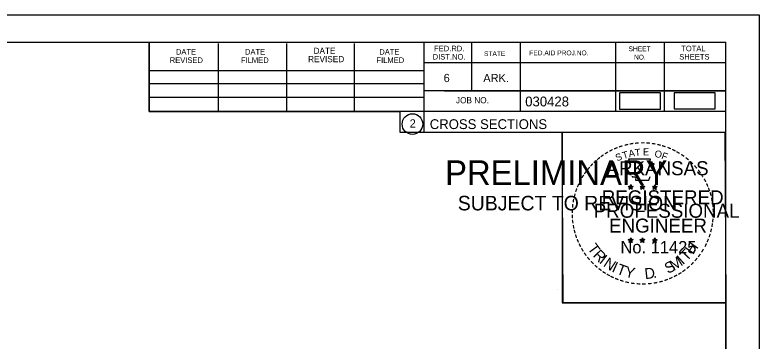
# Model space of a CAD drawing. Extents: x 1374859 to 1376773, y 382242 to 389804.
# Drawn here: x 1376191.3 to 1376297.5, y 386462 to 386508.5 of the extents above; entities that cross this region are included whole.
import ezdxf

# ---------------------------------------------------------------- set-up
doc = ezdxf.new("R2010")
doc.units = 0
for name, color, linetype in [('R_Border', 7, 'Continuous'), ('R_Border PE', 7, 'Continuous'), ('R_Border Prem', 7, 'Continuous'), ('R_Drive', 7, 'Continuous'), ('R_MOT', 7, 'Continuous'), ('R_No Plot', 7, 'Continuous')]:
    doc.layers.add(name, color=color, linetype=linetype)

msp = doc.modelspace()

# ---------------------------------------------------------------- linework, layer by layer
at = {"layer": 'R_Border'}
for p, q in [((1375976.57, 386504.6), (1376292.75, 386504.6)), ((1376210.49, 386494.72), (1376210.49, 386504.6)), ((1376220.35, 386494.72), (1376220.35, 386504.4)), ((1376230.11, 386494.72), (1376230.11, 386504.4)), ((1376239.79, 386494.72), (1376239.79, 386504.4)), ((1376249.65, 386504.6), (1376249.65, 386491.8)), ((1376256.49, 386504.6), (1376256.49, 386497.66)), ((1376263.43, 386504.6), (1376263.43, 386494.72)), ((1376277.01, 386504.6), (1376277.01, 386494.72)), ((1376283.95, 386504.6), (1376283.95, 386494.72)), ((1376292.75, 386299.14), (1376292.75, 386504.6)), ((1376292.75, 386501.66), (1376249.65, 386501.66)), ((1376292.75, 386501.68), (1376292.75, 386501.68)), ((1376210.49, 386500.58), (1376249.65, 386500.58)), ((1376210.49, 386498.72), (1376249.65, 386498.72)), ((1376292.75, 386497.66), (1376249.65, 386497.66)), ((1376252.61, 386497.66), (1376292.75, 386497.66)), ((1376210.49, 386494.72), (1376210.49, 386496.78)), ((1376210.49, 386496.78), (1376249.65, 386496.78)), ((1376292.75, 386494.72), (1376210.49, 386494.72)), ((1376249.65, 386491.8), (1376292.75, 386491.8))]:
    msp.add_line(p, q, dxfattribs=at)
msp.add_circle((1376248.04, 386492.94), 1.47, dxfattribs=at)
at = {"layer": 'R_Border PE'}
for p, q in [((1376279.18, 386484.31), (1376279.14, 386484.06)), ((1376279.18, 386483.95), (1376279.18, 386484.31)), ((1376279.18, 386484.31), (1376279.23, 386484.06)), ((1376280.85, 386484.31), (1376280.81, 386484.06)), ((1376280.85, 386483.95), (1376280.85, 386484.31)), ((1376280.85, 386484.31), (1376280.9, 386484.06)), ((1376282.62, 386484.3), (1376282.58, 386484.05)), ((1376282.62, 386483.93), (1376282.62, 386484.3)), ((1376282.62, 386484.3), (1376282.67, 386484.05)), ((1376278.84, 386484.06), (1376279.18, 386483.95)), ((1376278.84, 386484.06), (1376279.09, 386484.01)), ((1376278.84, 386484.06), (1376279.07, 386483.94)), ((1376278.97, 386483.65), (1376279.18, 386483.95)), ((1376278.97, 386483.65), (1376279.09, 386483.89)), ((1376278.97, 386483.65), (1376279.18, 386483.87)), ((1376279.53, 386484.06), (1376279.18, 386483.95)), ((1376279.4, 386483.65), (1376279.18, 386483.95)), ((1376279.4, 386483.65), (1376279.18, 386483.86)), ((1376279.53, 386484.06), (1376279.25, 386484.01)), ((1376279.4, 386483.65), (1376279.26, 386483.94)), ((1376279.53, 386484.06), (1376279.33, 386483.96)), ((1376280.51, 386484.06), (1376280.85, 386483.95)), ((1376280.51, 386484.06), (1376280.76, 386484.01)), ((1376280.51, 386484.06), (1376280.74, 386483.94)), ((1376280.64, 386483.65), (1376280.85, 386483.95)), ((1376280.64, 386483.65), (1376280.76, 386483.89)), ((1376280.64, 386483.65), (1376280.85, 386483.87)), ((1376281.2, 386484.06), (1376280.85, 386483.95)), ((1376281.07, 386483.65), (1376280.85, 386483.95)), ((1376281.07, 386483.65), (1376280.85, 386483.86)), ((1376281.2, 386484.06), (1376280.92, 386484.01)), ((1376281.07, 386483.65), (1376280.93, 386483.94)), ((1376281.2, 386484.06), (1376281, 386483.96)), ((1376282.27, 386484.05), (1376282.62, 386483.93)), ((1376282.27, 386484.05), (1376282.52, 386484)), ((1376282.27, 386484.05), (1376282.51, 386483.92)), ((1376282.4, 386483.64), (1376282.62, 386483.93)), ((1376282.4, 386483.64), (1376282.53, 386483.88)), ((1376282.4, 386483.64), (1376282.62, 386483.85)), ((1376282.97, 386484.05), (1376282.62, 386483.93)), ((1376282.83, 386483.64), (1376282.62, 386483.93)), ((1376282.83, 386483.64), (1376282.62, 386483.85)), ((1376282.97, 386484.05), (1376282.68, 386484)), ((1376282.83, 386483.64), (1376282.69, 386483.93)), ((1376282.97, 386484.05), (1376282.76, 386483.94)), ((1376279.18, 386476.74), (1376279.14, 386476.49)), ((1376279.18, 386476.37), (1376279.18, 386476.74)), ((1376279.18, 386476.74), (1376279.23, 386476.49)), ((1376280.85, 386476.74), (1376280.81, 386476.49)), ((1376280.85, 386476.37), (1376280.85, 386476.74)), ((1376280.85, 386476.74), (1376280.9, 386476.49)), ((1376282.62, 386476.73), (1376282.58, 386476.48)), ((1376282.62, 386476.36), (1376282.62, 386476.73)), ((1376282.62, 386476.73), (1376282.67, 386476.48)), ((1376278.83, 386476.48), (1376279.18, 386476.37)), ((1376278.83, 386476.48), (1376279.08, 386476.44)), ((1376278.83, 386476.48), (1376279.07, 386476.36)), ((1376278.96, 386476.08), (1376279.18, 386476.37)), ((1376278.96, 386476.08), (1376279.09, 386476.32)), ((1376278.96, 386476.08), (1376279.18, 386476.29)), ((1376279.53, 386476.48), (1376279.18, 386476.37)), ((1376279.39, 386476.08), (1376279.18, 386476.37)), ((1376279.39, 386476.08), (1376279.18, 386476.29)), ((1376279.53, 386476.48), (1376279.24, 386476.44)), ((1376279.39, 386476.08), (1376279.26, 386476.37)), ((1376279.53, 386476.48), (1376279.32, 386476.38)), ((1376280.5, 386476.48), (1376280.85, 386476.37)), ((1376280.5, 386476.48), (1376280.75, 386476.44)), ((1376280.5, 386476.48), (1376280.74, 386476.36)), ((1376280.63, 386476.08), (1376280.85, 386476.37)), ((1376280.63, 386476.08), (1376280.76, 386476.32)), ((1376280.63, 386476.08), (1376280.85, 386476.29)), ((1376281.2, 386476.48), (1376280.85, 386476.37)), ((1376281.06, 386476.08), (1376280.85, 386476.37)), ((1376281.06, 386476.08), (1376280.85, 386476.29)), ((1376281.2, 386476.48), (1376280.91, 386476.44)), ((1376281.06, 386476.08), (1376280.93, 386476.37)), ((1376281.2, 386476.48), (1376280.99, 386476.38)), ((1376282.27, 386476.47), (1376282.62, 386476.36)), ((1376282.27, 386476.47), (1376282.52, 386476.43)), ((1376282.27, 386476.47), (1376282.5, 386476.35)), ((1376282.4, 386476.07), (1376282.62, 386476.36)), ((1376282.4, 386476.07), (1376282.53, 386476.31)), ((1376282.4, 386476.07), (1376282.61, 386476.28)), ((1376282.83, 386476.07), (1376282.61, 386476.28)), ((1376282.96, 386476.47), (1376282.62, 386476.36)), ((1376282.83, 386476.07), (1376282.62, 386476.36)), ((1376282.96, 386476.47), (1376282.68, 386476.43)), ((1376282.83, 386476.07), (1376282.69, 386476.36)), ((1376282.96, 386476.47), (1376282.76, 386476.37))]:
    msp.add_line(p, q, dxfattribs=at)
for points in [[(1376278.88, 386487.94), (1376279.15, 386487.11)], [(1376282.39, 386487.01), (1376282.53, 386487.3), (1376281.84, 386487.27), (1376281.99, 386487.94), (1376278.88, 386487.94)], [(1376279.37, 386485.51), (1376279.37, 386485.43), (1376279.93, 386485.41), (1376279.88, 386484.93), (1376281.75, 386484.93), (1376281.95, 386485.47)], [(1376279.18, 386484.31), (1376279.4, 386483.65), (1376278.84, 386484.06), (1376279.53, 386484.06), (1376278.97, 386483.65), (1376279.18, 386484.31)], [(1376280.85, 386484.31), (1376281.07, 386483.65), (1376280.51, 386484.06), (1376281.2, 386484.06), (1376280.64, 386483.65), (1376280.85, 386484.31)], [(1376282.62, 386484.3), (1376282.83, 386483.64), (1376282.27, 386484.05), (1376282.97, 386484.05), (1376282.4, 386483.64), (1376282.62, 386484.3)], [(1376279.18, 386476.74), (1376279.39, 386476.08), (1376278.83, 386476.48), (1376279.53, 386476.48), (1376278.96, 386476.08), (1376279.18, 386476.74)], [(1376280.85, 386476.74), (1376281.06, 386476.08), (1376280.5, 386476.48), (1376281.2, 386476.48), (1376280.63, 386476.08), (1376280.85, 386476.74)], [(1376282.62, 386476.73), (1376282.83, 386476.07), (1376282.27, 386476.47), (1376282.96, 386476.47), (1376282.4, 386476.07), (1376282.62, 386476.73)]]:
    msp.add_lwpolyline(points, dxfattribs=at)
for centre, radius in [((1376279.18, 386483.95), 0.172), ((1376279.18, 386483.95), 0.145), ((1376279.18, 386483.95), 0.116), ((1376279.18, 386483.95), 0.0991), ((1376279.18, 386483.95), 0.0747), ((1376279.18, 386483.95), 0.0495), ((1376279.18, 386483.95), 0.0296), ((1376280.85, 386483.95), 0.172), ((1376280.85, 386483.95), 0.145), ((1376280.85, 386483.95), 0.116), ((1376280.85, 386483.95), 0.0991), ((1376280.85, 386483.95), 0.0747), ((1376280.85, 386483.95), 0.0495), ((1376280.85, 386483.95), 0.0296), ((1376282.62, 386483.93), 0.172), ((1376282.62, 386483.93), 0.145), ((1376282.62, 386483.93), 0.116), ((1376282.62, 386483.93), 0.0991), ((1376282.62, 386483.93), 0.0747), ((1376282.62, 386483.93), 0.0495), ((1376282.62, 386483.93), 0.0296), ((1376279.18, 386476.37), 0.172), ((1376279.18, 386476.37), 0.145), ((1376279.18, 386476.37), 0.116), ((1376279.18, 386476.37), 0.0991), ((1376279.18, 386476.37), 0.0747), ((1376279.18, 386476.37), 0.0495), ((1376279.18, 386476.37), 0.0296), ((1376280.85, 386476.37), 0.172), ((1376280.85, 386476.37), 0.145), ((1376280.85, 386476.37), 0.116), ((1376280.85, 386476.37), 0.0991), ((1376280.85, 386476.37), 0.0747), ((1376280.85, 386476.37), 0.0495), ((1376280.85, 386476.37), 0.0296), ((1376282.62, 386476.36), 0.172), ((1376282.62, 386476.36), 0.145), ((1376282.62, 386476.36), 0.116), ((1376282.62, 386476.36), 0.0991), ((1376282.62, 386476.36), 0.0747), ((1376282.62, 386476.36), 0.0495), ((1376282.62, 386476.36), 0.0296)]:
    msp.add_circle(centre, radius, dxfattribs=at)
at = {"layer": 'R_Drive'}
msp.add_lwpolyline([(1376277.58, 386495.07), (1376283.41, 386495.07), (1376283.41, 386497.38), (1376277.58, 386497.38)], close=True, dxfattribs=at)
at = {"layer": 'R_MOT'}
msp.add_lwpolyline([(1376285.38, 386495.09), (1376291.21, 386495.09), (1376291.21, 386497.4), (1376285.38, 386497.4)], close=True, dxfattribs=at)
at = {"layer": 'R_No Plot'}
for p, q in [((1375964.17, 386508.5), (1376297.5, 386508.5)), ((1376268.78, 386469.35), (1376268.78, 386469.35))]:
    msp.add_line(p, q, dxfattribs=at)
for points in [[(1375964.16, 386508.5), (1376297.5, 386508.5), (1376297.5, 386295.16), (1375964.16, 386295.16)], [(1376210.49, 386504.6), (1376210.49, 386494.72), (1376246.22, 386494.72), (1376246.22, 386491.8), (1376269.42, 386491.8), (1376269.42, 386467.47), (1376292.75, 386467.47), (1376292.75, 386299.14), (1375976.57, 386299.14), (1375976.57, 386504.6)], [(1376269.42, 386491.8), (1376292.63, 386491.8), (1376292.75, 386467.47), (1376269.54, 386467.47)]]:
    msp.add_lwpolyline(points, close=True, dxfattribs=at)

# ---------------------------------------------------------------- texts
at = {"layer": 'R_Border'}
for s, height, p in [('DATE', 0.782, (1376214.29, 386502.84)), ('DATE', 0.782, (1376224.15, 386502.84)), ('DATE', 0.879, (1376233.93, 386502.94)), ('DATE', 0.782, (1376243.31, 386502.84)), ('FED.RD.', 0.782, (1376251.13, 386503.32)), ('STATE', 0.684, (1376258.25, 386502.64)), ('FED.AID PROJ.NO.', 0.684, (1376264.71, 386502.74)), ('SHEET', 0.684, (1376278.87, 386503.32)), ('TOTAL', 0.782, (1376286.39, 386503.32)), ('REVISED', 0.782, (1376213.41, 386501.66)), ('FILMED', 0.782, (1376223.57, 386501.66)), ('REVISED', 0.879, (1376233.15, 386501.76)), ('FILMED', 0.782, (1376242.91, 386501.66)), ('DIST.NO.', 0.782, (1376250.93, 386502.14)), ('NO.', 0.684, (1376279.65, 386502.14)), ('SHEETS', 0.782, (1376286.11, 386502.14)), ('6', 1.17, (1376252.49, 386498.92)), ('ARK.', 1.172, (1376258.15, 386498.92)), ('030428', 1.4, (1376264.13, 386495.46)), ('JOB NO.', 0.879, (1376254.25, 386495.9)), ('2', 1.17, (1376247.65, 386492.45)), ('CROSS SECTIONS', 1.4, (1376250.51, 386492.23))]:
    msp.add_text(s, height=height, rotation=360, dxfattribs=at).set_placement(p)
at = {"layer": 'R_Border PE'}
for s, height, rotation, p in [('-', 1.6, 24.3072, (1376276.99, 386488.79)), ('-', 1.6, 19.1761, (1376277.62, 386489.06)), ('-', 1.6, 13.6301, (1376278.37, 386489.3)), ('-', 1.6, 10.2193, (1376279.05, 386489.47)), ('-', 1.6, 5.8968, (1376279.78, 386489.58)), ('-', 1.6, 0.1862, (1376280.55, 386489.65)), ('E', 1, 0.8323, (1376280.93, 386488.47)), ('-', 1.6, 357.743, (1376281.28, 386489.63)), ('-', 1.6, 352.1617, (1376282.02, 386489.58)), ('-', 1.6, 347.2049, (1376282.74, 386489.46)), ('-', 1.6, 342.3362, (1376283.37, 386489.31)), ('-', 1.6, 337.8551, (1376284.11, 386489.09)), ('-', 1.6, 36.2317, (1376275.18, 386487.71)), ('-', 1.6, 34.0636, (1376275.76, 386488.11)), ('-', 1.6, 28.7918, (1376276.36, 386488.48)), ('S', 1, 21.594, (1376277.23, 386487.61)), ('T', 1, 16.4036, (1376278.15, 386487.94)), ('A', 1, 11.2132, (1376278.97, 386488.2)), ('T', 1, 6.0228, (1376279.82, 386488.36)), ('O', 1, 350.4515, (1376282.53, 386488.26)), ('F', 1, 340.0707, (1376283.48, 386488.03)), ('-', 1.6, 334.1211, (1376284.74, 386488.82)), ('-', 1.6, 329.6409, (1376285.32, 386488.53)), ('-', 1.6, 325.8627, (1376285.96, 386488.17)), ('-', 1.6, 48.423, (1376273.83, 386486.44)), ('-', 1.6, 42.9622, (1376274.27, 386486.92)), ('-', 1.6, 38.9507, (1376274.71, 386487.33)), ('ARKANSAS', 2, 360, (1376275.73, 386485.65)), ('-', 1.6, 320.5297, (1376286.57, 386487.75)), ('-', 1.6, 315.5786, (1376287.17, 386487.26)), ('-', 1.6, 54.2325, (1376273.01, 386485.39)), ('-', 1.6, 50.6142, (1376273.42, 386485.95)), ('-', 1.6, 309.8797, (1376287.74, 386486.71)), ('-', 1.6, 306.6522, (1376288.27, 386486.11)), ('-', 1.6, 58.0706, (1376272.68, 386484.86)), ('-', 1.4, 303.6753, (1376288.75, 386485.54)), ('-', 1.6, 67.7743, (1376272.11, 386483.63)), ('-', 1.6, 62.8713, (1376272.37, 386484.24)), ('-', 1.6, 299.6684, (1376289.07, 386484.93)), ('-', 1.6, 294.6628, (1376289.39, 386484.32)), ('-', 1.6, 72.3945, (1376271.89, 386483)), ('REGISTERED', 2, 360, (1376275.05, 386481.5)), ('DWB', 0.01, 360, (1376279.17, 386483.94)), ('DWB', 0.01, 360, (1376280.84, 386483.94)), ('DWB', 0.01, 360, (1376282.61, 386483.93)), ('-', 1.6, 290.5728, (1376289.65, 386483.74)), ('-', 1.6, 285.1233, (1376289.89, 386483.16)), ('-', 1.6, 81.2013, (1376271.56, 386481.58)), ('-', 1.6, 75.461, (1376271.7, 386482.29)), ('-', 1.6, 280.5493, (1376290.09, 386482.42)), ('-', 1.6, 85.1863, (1376271.49, 386480.89)), ('PROFESSIONAL', 2, 360, (1376273.9, 386479.59)), ('-', 1.6, 276.5962, (1376290.25, 386481.65)), ('-', 1.6, 94.1959, (1376271.5, 386479.46)), ('-', 1.6, 89.0622, (1376271.46, 386480.18)), ('-', 1.6, 274.3301, (1376290.31, 386480.93)), ('-', 1.6, 269.9407, (1376290.34, 386480.3)), ('-', 1.6, 98.9479, (1376271.57, 386478.79)), ('ENGINEER', 2, 360, (1376276.09, 386477.47)), ('-', 1.6, 263.5172, (1376290.32, 386479.63)), ('-', 1.6, 101.7149, (1376271.71, 386478.06)), ('-', 1.6, 105.4578, (1376271.87, 386477.46)), ('-', 1.6, 255.7626, (1376290.14, 386478.3)), ('-', 1.6, 260.9953, (1376290.25, 386478.98)), ('-', 1.6, 109.0874, (1376272.08, 386476.83)), ('-', 1.6, 252.8681, (1376289.96, 386477.58)), ('-', 1.6, 114.0643, (1376272.34, 386476.24)), ('-', 1.6, 115.7289, (1376272.64, 386475.62)), ('T', 1.54, 306.0406, (1376272.94, 386475.21)), ('No. 11425', 1.757, 360, (1376277.72, 386474.52)), ('DWB', 0.01, 360, (1376279.17, 386476.37)), ('DWB', 0.01, 360, (1376280.84, 386476.37)), ('DWB', 0.01, 360, (1376282.6, 386476.36)), ('H', 1.54, 54.6088, (1376288.06, 386474.25)), ('-', 1.6, 244.6197, (1376289.48, 386476.28)), ('-', 1.6, 247.8887, (1376289.74, 386476.91)), ('-', 1.6, 120.4471, (1376273, 386475.03)), ('-', 1.6, 125.8934, (1376273.4, 386474.47)), ('R', 1.54, 314.005, (1376273.7, 386474.16)), ('T', 1.54, 46.6444, (1376287.17, 386473.3)), ('-', 1.6, 239.0712, (1376289.08, 386475.53)), ('-', 1.6, 130.7181, (1376273.86, 386473.92)), ('I', 1.54, 321.9694, (1376274.6, 386473.23)), ('N', 1.54, 326.5002, (1376275.17, 386472.76)), ('M', 1.54, 32.6563, (1376285.32, 386471.98)), ('I', 1.54, 42.1136, (1376286.61, 386472.83)), ('-', 1.6, 231.2538, (1376288.25, 386474.31)), ('-', 1.6, 233.8452, (1376288.68, 386474.87)), ('-', 1.6, 134.2238, (1376274.38, 386473.38)), ('-', 1.6, 138.9338, (1376274.91, 386472.91)), ('I', 1.54, 335.3603, (1376276.38, 386471.97)), ('T', 1.54, 339.8912, (1376277.04, 386471.65)), ('Y', 1.54, 347.8556, (1376278.26, 386471.2)), ('D', 1.54, 6.3969, (1376281.24, 386470.84)), ('S', 1.54, 26.9312, (1376284.49, 386471.57)), ('-', 1.6, 221.0851, (1376287.25, 386473.23)), ('-', 1.6, 225.7653, (1376287.77, 386473.74)), ('-', 1.6, 144.6463, (1376275.46, 386472.51)), ('-', 1.6, 148.0898, (1376276.02, 386472.13)), ('-', 1.6, 151.5704, (1376276.6, 386471.81)), ('-', 1.6, 207.3568, (1376285.61, 386472.03)), ('-', 1.6, 212.2491, (1376286.17, 386472.37)), ('-', 1.6, 215.7363, (1376286.7, 386472.76)), ('-', 1.6, 154.6002, (1376277.12, 386471.56)), ('-', 1.6, 158.5612, (1376277.75, 386471.31)), ('-', 1.6, 162.7983, (1376278.43, 386471.1)), ('-', 1.6, 167.5555, (1376279.15, 386470.93)), ('-', 1.6, 173.1155, (1376279.92, 386470.82)), ('-', 1.6, 191.2858, (1376282.96, 386471)), ('.', 1.54, 13.7642, (1376282.43, 386470.97)), ('-', 1.6, 195.4743, (1376283.69, 386471.19)), ('-', 1.6, 200.7184, (1376284.36, 386471.44)), ('-', 1.6, 204.2516, (1376284.98, 386471.71)), ('-', 1.6, 176.5183, (1376280.67, 386470.77)), ('-', 1.6, 181.5918, (1376281.41, 386470.79)), ('-', 1.6, 185.8167, (1376282.22, 386470.86))]:
    msp.add_text(s, height=height, rotation=rotation, dxfattribs=at).set_placement(p)
at = {"layer": 'R_Border Prem'}
for s, height, p in [('PRELIMINARY', 3.5, (1376252.7, 386484.27)), ('DWB', 0.01, (1376253.45, 386486.11)), ('SUBJECT TO REVISION', 2.0751, (1376254.51, 386480.64))]:
    msp.add_text(s, height=height, rotation=360, dxfattribs=at).set_placement(p)

doc.saveas('drawing.dxf')
